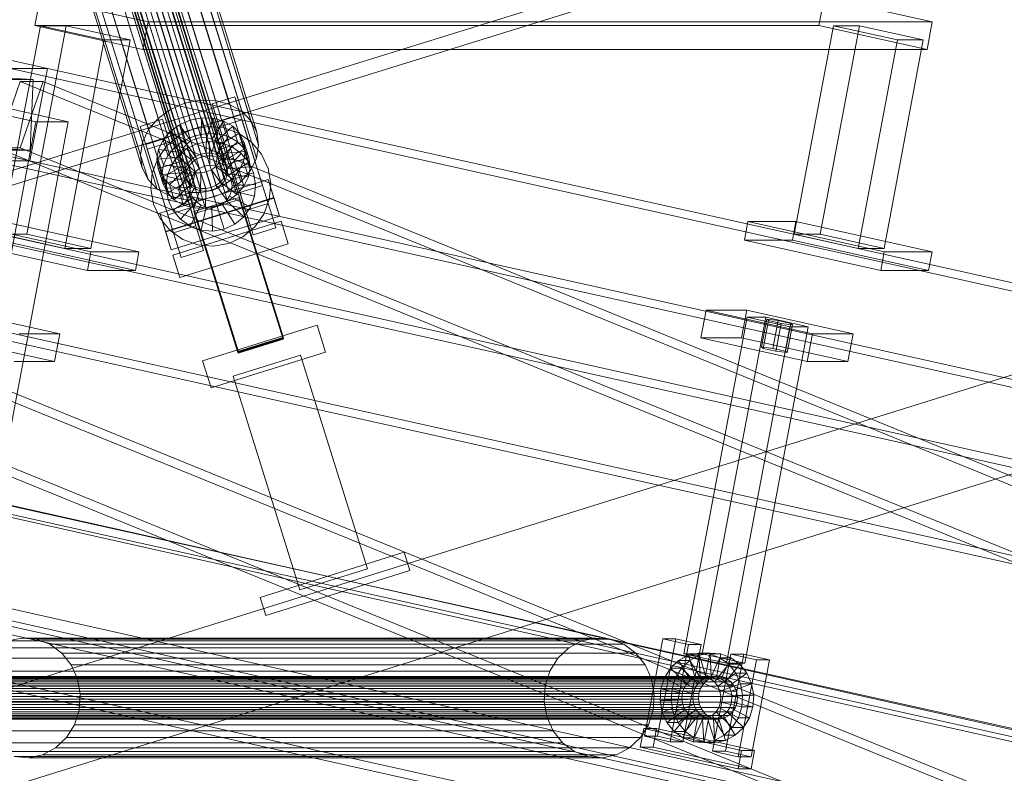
# Model space of a CAD drawing. Header units: millimetres. Extents: x -4738 to 65662, y -68080 to 6847.
# Tile 830 of 1056: x 20045 to 20463, y 1781 to 2100. Entities that reach past the tile are written whole.
import ezdxf

# ---------------------------------------------------------------- set-up
doc = ezdxf.new("R2010")
doc.units = ezdxf.units.MM
for name, color, linetype, lineweight in [('COTAS_P', 1, 'Continuous', 0), ('lateral_C02', 7, 'Continuous', 0), ('lateral_C10', 7, 'Continuous', 0)]:
    doc.layers.add(name, color=color, linetype=linetype, lineweight=lineweight)
doc.dimstyles.new('R19_100', dxfattribs={"dimtxt": 250, "dimasz": 150, "dimexe": 150, "dimexo": 80, "dimgap": 100, "dimtad": 1, "dimtih": 1, "dimtoh": 1, "dimdsep": 46, "dimcen": 0.09, "dimadec": 0, "dimazin": 0, "dimtfac": 1, "dimtdec": 4, "dimtofl": 0, "dimtmove": 0, "dimatfit": 3, "dimfxl": 1, "dimtolj": 1, "dimtzin": 0, "dimarcsym": 0})

# ---------------------------------------------------------------- blocks, each defined once
blk = doc.blocks.new('DIM_R30_4')
at = {"layer": 'COTAS_P'}
for p, q in [((15248.37, 1279.09), (24311.82, 4109.09)), ((24311.82, 4109.09), (24155.23, 4107.34)), ((24311.82, 4109.09), (24182.05, 4021.43)), ((24580.07, 3250), (24311.82, 4109.09)), ((15248.37, 1279.09), (15378.14, 1366.76)), ((15248.37, 1279.09), (15404.97, 1280.85)), ((15516.62, 420), (15248.37, 1279.09))]:
    blk.add_line(p, q, dxfattribs=at)
blk.add_text('9495 P', height=250, rotation=17.3406, dxfattribs=at).set_placement((19750.29, 2789.55))

msp = doc.modelspace()

# ---------------------------------------------------------------- linework, layer by layer
at = {"layer": 'lateral_C02'}
for p, q in [((20117.046, 2059.557), (21053.003, 2350.052)), ((21054.781, 2344.322), (20118.824, 2053.827)), ((20077.118, 2188.022), (20115.373, 2064.767)), ((20083.606, 2189.305), (20121.86, 2066.05)), ((20090.074, 2189.147), (20128.329, 2065.892)), ((20096.084, 2187.56), (20134.339, 2064.305)), ((20065.829, 2181.577), (20104.083, 2058.322)), ((20071.055, 2185.386), (20109.31, 2062.131)), ((20074.073, 2182.778), (20118.448, 2039.803)), ((20075.924, 2184.128), (20120.3, 2041.153)), ((20078.073, 2185.062), (20122.448, 2042.087)), ((20080.371, 2185.517), (20124.747, 2042.541)), ((20082.664, 2185.461), (20127.039, 2042.485)), ((20084.793, 2184.898), (20129.168, 2041.923)), ((20086.614, 2183.867), (20130.99, 2040.892)), ((20088.004, 2182.439), (20132.38, 2039.463)), ((20101.225, 2184.65), (20139.479, 2061.396)), ((20071.735, 2179.221), (20116.11, 2036.246)), ((20072.643, 2181.105), (20117.019, 2038.129)), ((20133.243, 2037.734), (20088.867, 2180.709)), ((20089.145, 2178.797), (20133.52, 2035.822)), ((20105.147, 2180.618), (20143.401, 2057.363)), ((20061.796, 2176.853), (20100.05, 2053.599)), ((20071.408, 2177.257), (20115.783, 2034.281)), ((20071.685, 2175.344), (20116.061, 2032.369)), ((20072.548, 2173.615), (20116.924, 2030.639)), ((20086.48, 2173.275), (20130.855, 2030.3)), ((20087.909, 2174.949), (20132.284, 2031.973)), ((20088.818, 2176.832), (20133.193, 2033.857)), ((20145.837, 2052.482), (20107.582, 2175.737)), ((20059.23, 2171.538), (20097.485, 2048.283)), ((20073.938, 2172.186), (20118.313, 2029.211)), ((20075.759, 2171.155), (20120.135, 2028.18)), ((20077.889, 2170.593), (20122.264, 2027.617)), ((20080.181, 2170.537), (20124.556, 2027.561)), ((20082.479, 2170.991), (20126.855, 2028.016)), ((20084.628, 2171.925), (20129.003, 2028.95)), ((20108.365, 2170.34), (20146.62, 2047.085)), ((20058.308, 2165.993), (20096.562, 2042.738)), ((20107.443, 2164.795), (20145.698, 2041.54)), ((20059.091, 2160.596), (20097.346, 2037.341)), ((20157.167, 1965.362), (20096.774, 2158.767)), ((20096.85, 2158.524), (20157.243, 1965.119)), ((20104.878, 2159.479), (20143.132, 2036.225)), ((20061.526, 2155.715), (20099.781, 2032.46)), ((20138.076, 1959.401), (20077.683, 2152.806)), ((20138.152, 1959.158), (20077.759, 2152.563)), ((20100.844, 2154.756), (20139.099, 2031.501)), ((20065.448, 2151.682), (20103.703, 2028.428)), ((20070.589, 2148.773), (20108.844, 2025.519)), ((20089.555, 2148.311), (20127.809, 2025.056)), ((20095.618, 2150.947), (20133.873, 2027.692)), ((20076.599, 2147.186), (20114.853, 2023.931)), ((20083.067, 2147.028), (20121.322, 2023.773)), ((20117.046, 2059.557), (20096.643, 2125.293)), ((20098.422, 2119.563), (20118.824, 2053.827)), ((20115.373, 2064.767), (20109.31, 2062.131)), ((20121.86, 2066.05), (20115.373, 2064.767)), ((20128.329, 2065.892), (20121.86, 2066.05)), ((20126.971, 2064.526), (20136.516, 2067.507)), ((20134.339, 2064.305), (20128.329, 2065.892)), ((20136.516, 2067.507), (20138.897, 2059.838)), ((20148.267, 2029.984), (20136.516, 2067.507)), ((20109.31, 2062.131), (20104.083, 2058.322)), ((20129.351, 2056.857), (20126.971, 2064.526)), ((20126.971, 2064.526), (20138.721, 2027.004)), ((20139.479, 2061.396), (20134.339, 2064.305)), ((20143.401, 2057.363), (20139.479, 2061.396)), ((19181.088, 1769.063), (20117.046, 2059.557)), ((20096.425, 2054.989), (20105.971, 2057.969)), ((20104.083, 2058.322), (20100.05, 2053.599)), ((20105.971, 2057.969), (20108.351, 2050.3)), ((20117.721, 2020.447), (20105.971, 2057.969)), ((20113.084, 2055.601), (20117.62, 2057.573)), ((20117.62, 2057.573), (20122.473, 2058.533)), ((20120.068, 2049.756), (20117.62, 2057.573)), ((20117.62, 2057.573), (20119.66, 2051)), ((20122.367, 2050.211), (20122.473, 2058.533)), ((20122.473, 2058.533), (20127.311, 2058.415)), ((20122.473, 2058.533), (20124.513, 2051.959)), ((20124.659, 2050.155), (20127.311, 2058.415)), ((20126.788, 2049.592), (20131.807, 2057.227)), ((20127.311, 2058.415), (20131.807, 2057.227)), ((20127.311, 2058.415), (20129.352, 2051.841)), ((20138.897, 2059.838), (20129.351, 2056.857)), ((20141.102, 2019.335), (20129.351, 2056.857)), ((20130.04, 2054.815), (20139.585, 2057.795)), ((20131.807, 2057.227), (20135.652, 2055.051)), ((20131.807, 2057.227), (20133.847, 2050.654)), ((20138.897, 2059.838), (20150.647, 2022.315)), ((20153.892, 2011.977), (20139.585, 2057.795)), ((20145.837, 2052.482), (20143.401, 2057.363)), ((20118.824, 2053.827), (19182.867, 1763.333)), ((20098.806, 2047.32), (20096.425, 2054.989)), ((20096.425, 2054.989), (20108.176, 2017.466)), ((20100.05, 2053.599), (20097.485, 2048.283)), ((20106.158, 2049.219), (20109.175, 2052.752)), ((20109.175, 2052.752), (20113.084, 2055.601)), ((20116.068, 2047.472), (20109.175, 2052.752)), ((20109.175, 2052.752), (20111.215, 2046.178)), ((20112.807, 2051.042), (20118.824, 2053.827)), ((20117.92, 2048.822), (20113.084, 2055.601)), ((20113.084, 2055.601), (20115.125, 2049.028)), ((20118.824, 2053.827), (20125.357, 2054.96)), ((20125.357, 2054.96), (20131.961, 2054.364)), ((20128.61, 2048.561), (20135.652, 2055.051)), ((20130.04, 2054.815), (20144.346, 2008.996)), ((20131.961, 2054.364), (20138.186, 2052.079)), ((20135.652, 2055.051), (20138.586, 2052.035)), ((20135.652, 2055.051), (20137.693, 2048.478)), ((20146.62, 2047.085), (20145.837, 2052.482)), ((20097.485, 2048.283), (20096.562, 2042.738)), ((20108.351, 2050.3), (20098.806, 2047.32)), ((20099.494, 2045.277), (20109.039, 2048.258)), ((20104.239, 2045.243), (20106.158, 2049.219)), ((20114.639, 2045.799), (20106.158, 2049.219)), ((20106.158, 2049.219), (20108.198, 2042.645)), ((20107.716, 2046.794), (20112.807, 2051.042)), ((20108.351, 2050.3), (20120.102, 2012.778)), ((20123.346, 2002.439), (20109.039, 2048.258)), ((20115.125, 2049.028), (20111.215, 2046.178)), ((20119.66, 2051), (20115.125, 2049.028)), ((20115.125, 2049.028), (20119.96, 2042.248)), ((20117.92, 2048.822), (20116.068, 2047.472)), ((20120.068, 2049.756), (20117.92, 2048.822)), ((20119.96, 2042.248), (20117.92, 2048.822)), ((20124.513, 2051.959), (20119.66, 2051)), ((20119.66, 2051), (20122.108, 2043.182)), ((20122.367, 2050.211), (20120.068, 2049.756)), ((20122.108, 2043.182), (20120.068, 2049.756)), ((20120.732, 2047.718), (20125.619, 2048.566)), ((20124.659, 2050.155), (20122.367, 2050.211)), ((20124.407, 2043.637), (20122.367, 2050.211)), ((20124.513, 2051.959), (20124.407, 2043.637)), ((20129.352, 2051.841), (20124.513, 2051.959)), ((20126.788, 2049.592), (20124.659, 2050.155)), ((20126.699, 2043.581), (20124.659, 2050.155)), ((20126.027, 2038.574), (20125.619, 2048.566)), ((20125.619, 2048.566), (20130.559, 2048.12)), ((20129.352, 2051.841), (20126.699, 2043.581)), ((20128.61, 2048.561), (20126.788, 2049.592)), ((20128.828, 2043.019), (20126.788, 2049.592)), ((20128.367, 2038.363), (20130.559, 2048.12)), ((20129.999, 2047.133), (20128.61, 2048.561)), ((20130.65, 2041.988), (20128.61, 2048.561)), ((20133.847, 2050.654), (20128.828, 2043.019)), ((20133.847, 2050.654), (20129.352, 2051.841)), ((20129.999, 2047.133), (20138.586, 2052.035)), ((20130.559, 2048.12), (20135.215, 2046.41)), ((20137.693, 2048.478), (20130.65, 2041.988)), ((20140.408, 2048.384), (20130.862, 2045.403)), ((20137.693, 2048.478), (20133.847, 2050.654)), ((20140.626, 2045.461), (20137.693, 2048.478)), ((20138.186, 2052.079), (20143.607, 2048.261)), ((20138.586, 2052.035), (20140.408, 2048.384)), ((20138.586, 2052.035), (20140.626, 2045.461)), ((20142.448, 2041.81), (20140.408, 2048.384)), ((20140.408, 2048.384), (20140.994, 2044.346)), ((20143.607, 2048.261), (20147.855, 2043.169)), ((20110.556, 2009.797), (20098.806, 2047.32)), ((20099.494, 2045.277), (20113.8, 1999.459)), ((20103.549, 2041.095), (20104.239, 2045.243)), ((20103.897, 2041.373), (20107.716, 2046.794)), ((20113.73, 2043.915), (20104.239, 2045.243)), ((20104.239, 2045.243), (20106.279, 2038.669)), ((20111.215, 2046.178), (20108.198, 2042.645)), ((20111.215, 2046.178), (20118.108, 2040.899)), ((20112.422, 2042.457), (20116.231, 2045.634)), ((20113.73, 2043.915), (20113.403, 2041.95)), ((20114.639, 2045.799), (20113.73, 2043.915)), ((20115.77, 2037.342), (20113.73, 2043.915)), ((20116.068, 2047.472), (20114.639, 2045.799)), ((20116.679, 2039.225), (20114.639, 2045.799)), ((20118.108, 2040.899), (20116.068, 2047.472)), ((20116.231, 2045.634), (20120.732, 2047.718)), ((20121.58, 2037.185), (20116.231, 2045.634)), ((20123.712, 2038.172), (20120.732, 2047.718)), ((20130.862, 2045.403), (20129.999, 2047.133)), ((20132.04, 2040.559), (20129.999, 2047.133)), ((20130.573, 2037.553), (20135.215, 2046.41)), ((20130.862, 2045.403), (20132.903, 2038.829)), ((20131.14, 2043.491), (20130.862, 2045.403)), ((20131.14, 2043.491), (20140.994, 2044.346)), ((20140.626, 2045.461), (20132.04, 2040.559)), ((20135.215, 2046.41), (20139.27, 2043.554)), ((20140.994, 2044.346), (20140.304, 2040.198)), ((20142.448, 2041.81), (20140.626, 2045.461)), ((20140.994, 2044.346), (20143.034, 2037.773)), ((20145.698, 2041.54), (20146.62, 2047.085)), ((20096.562, 2042.738), (20097.346, 2037.341)), ((20101.612, 2035.148), (20103.897, 2041.373)), ((20113.403, 2041.95), (20103.549, 2041.095)), ((20103.549, 2041.095), (20105.589, 2034.521)), ((20104.135, 2037.058), (20103.549, 2041.095)), ((20113.68, 2040.038), (20104.135, 2037.058)), ((20108.198, 2042.645), (20106.279, 2038.669)), ((20108.198, 2042.645), (20116.679, 2039.225)), ((20109.566, 2038.402), (20112.422, 2042.457)), ((20119.776, 2035.68), (20112.422, 2042.457)), ((20115.443, 2035.377), (20113.403, 2041.95)), ((20113.403, 2041.95), (20113.68, 2040.038)), ((20115.721, 2033.464), (20113.68, 2040.038)), ((20113.68, 2040.038), (20114.543, 2038.309)), ((20116.679, 2039.225), (20118.108, 2040.899)), ((20118.448, 2039.803), (20117.019, 2038.129)), ((20118.108, 2040.899), (20119.96, 2042.248)), ((20120.3, 2041.153), (20118.448, 2039.803)), ((20119.96, 2042.248), (20122.108, 2043.182)), ((20122.448, 2042.087), (20120.3, 2041.153)), ((20122.108, 2043.182), (20124.407, 2043.637)), ((20124.747, 2042.541), (20122.448, 2042.087)), ((20124.407, 2043.637), (20126.699, 2043.581)), ((20127.039, 2042.485), (20124.747, 2042.541)), ((20126.699, 2043.581), (20128.828, 2043.019)), ((20129.168, 2041.923), (20127.039, 2042.485)), ((20128.828, 2043.019), (20130.65, 2041.988)), ((20130.99, 2040.892), (20129.168, 2041.923)), ((20129.904, 2039.642), (20130.813, 2041.526)), ((20130.65, 2041.988), (20132.04, 2040.559)), ((20130.813, 2041.526), (20131.14, 2043.491)), ((20130.813, 2041.526), (20140.304, 2040.198)), ((20132.853, 2034.952), (20130.813, 2041.526)), ((20132.38, 2039.463), (20130.99, 2040.892)), ((20133.18, 2036.917), (20131.14, 2043.491)), ((20132.04, 2040.559), (20132.903, 2038.829)), ((20132.493, 2036.2), (20139.27, 2043.554)), ((20132.903, 2038.829), (20142.448, 2041.81)), ((20133.999, 2034.396), (20142.447, 2039.746)), ((20140.304, 2040.198), (20138.385, 2036.222)), ((20139.27, 2043.554), (20142.447, 2039.746)), ((20140.304, 2040.198), (20142.344, 2033.625)), ((20142.447, 2039.746), (20144.531, 2035.244)), ((20143.034, 2037.773), (20142.448, 2041.81)), ((20143.132, 2036.225), (20145.698, 2041.54)), ((20147.855, 2043.169), (20150.64, 2037.152)), ((20097.346, 2037.341), (20099.781, 2032.46)), ((20104.135, 2037.058), (20106.175, 2030.484)), ((20105.957, 2033.406), (20104.135, 2037.058)), ((20106.279, 2038.669), (20105.589, 2034.521)), ((20114.543, 2038.309), (20105.957, 2033.406)), ((20106.279, 2038.669), (20115.77, 2037.342)), ((20107.857, 2033.745), (20109.566, 2038.402)), ((20115.933, 2036.88), (20108.89, 2030.39)), ((20118.423, 2033.759), (20109.566, 2038.402)), ((20117.755, 2035.849), (20112.736, 2028.214)), ((20116.584, 2031.735), (20114.543, 2038.309)), ((20114.543, 2038.309), (20115.933, 2036.88)), ((20115.443, 2035.377), (20115.77, 2037.342)), ((20115.77, 2037.342), (20116.679, 2039.225)), ((20116.11, 2036.246), (20115.783, 2034.281)), ((20117.973, 2030.306), (20115.933, 2036.88)), ((20115.933, 2036.88), (20117.755, 2035.849)), ((20117.019, 2038.129), (20116.11, 2036.246)), ((20119.795, 2029.275), (20117.755, 2035.849)), ((20117.755, 2035.849), (20119.884, 2035.286)), ((20118.423, 2033.759), (20119.776, 2035.68)), ((20119.776, 2035.68), (20121.58, 2037.185)), ((20121.58, 2037.185), (20123.712, 2038.172)), ((20122.176, 2035.231), (20124.475, 2035.685)), ((20123.712, 2038.172), (20126.027, 2038.574)), ((20124.475, 2035.685), (20126.623, 2036.619)), ((20124.475, 2035.685), (20126.923, 2027.868)), ((20126.515, 2029.111), (20124.475, 2035.685)), ((20126.027, 2038.574), (20128.367, 2038.363)), ((20126.623, 2036.619), (20128.475, 2037.969)), ((20126.623, 2036.619), (20131.458, 2029.84)), ((20128.663, 2030.045), (20126.623, 2036.619)), ((20128.367, 2038.363), (20130.573, 2037.553)), ((20128.475, 2037.969), (20129.904, 2039.642)), ((20128.475, 2037.969), (20135.368, 2032.689)), ((20130.515, 2031.395), (20128.475, 2037.969)), ((20129.904, 2039.642), (20138.385, 2036.222)), ((20131.944, 2033.069), (20129.904, 2039.642)), ((20130.573, 2037.553), (20132.493, 2036.2)), ((20133.243, 2037.734), (20132.38, 2039.463)), ((20132.493, 2036.2), (20133.999, 2034.396)), ((20133.18, 2036.917), (20132.853, 2034.952)), ((20132.903, 2038.829), (20133.18, 2036.917)), ((20143.034, 2037.773), (20133.18, 2036.917)), ((20133.193, 2033.857), (20133.52, 2035.822)), ((20133.52, 2035.822), (20133.243, 2037.734)), ((20138.385, 2036.222), (20135.368, 2032.689)), ((20138.385, 2036.222), (20140.425, 2029.649)), ((20139.099, 2031.501), (20143.132, 2036.225)), ((20142.344, 2033.625), (20143.034, 2037.773)), ((20150.64, 2037.152), (20151.773, 2030.619)), ((20099.781, 2032.46), (20103.703, 2028.428)), ((20101.016, 2028.544), (20101.612, 2035.148)), ((20104.823, 2018.136), (20150.641, 2032.442)), ((20105.589, 2034.521), (20115.443, 2035.377)), ((20105.589, 2034.521), (20106.175, 2030.484)), ((20105.957, 2033.406), (20107.997, 2026.833)), ((20108.89, 2030.39), (20105.957, 2033.406)), ((20106.175, 2030.484), (20115.721, 2033.464)), ((20107.411, 2028.806), (20107.857, 2033.745)), ((20117.613, 2031.554), (20107.857, 2033.745)), ((20107.997, 2026.833), (20116.584, 2031.735)), ((20115.721, 2033.464), (20115.443, 2035.377)), ((20116.584, 2031.735), (20115.721, 2033.464)), ((20115.783, 2034.281), (20116.061, 2032.369)), ((20116.061, 2032.369), (20116.924, 2030.639)), ((20117.973, 2030.306), (20116.584, 2031.735)), ((20119.884, 2035.286), (20117.231, 2027.026)), ((20117.402, 2029.214), (20117.613, 2031.554)), ((20117.613, 2031.554), (20118.423, 2033.759)), ((20121.924, 2028.713), (20119.884, 2035.286)), ((20119.884, 2035.286), (20122.176, 2035.231)), ((20122.176, 2035.231), (20122.07, 2026.908)), ((20124.216, 2028.657), (20122.176, 2035.231)), ((20130.515, 2031.395), (20128.663, 2030.045)), ((20131.944, 2033.069), (20130.515, 2031.395)), ((20137.408, 2026.116), (20130.515, 2031.395)), ((20130.855, 2030.3), (20132.284, 2031.973)), ((20135.368, 2032.689), (20131.458, 2029.84)), ((20132.853, 2034.952), (20131.944, 2033.069)), ((20140.425, 2029.649), (20131.944, 2033.069)), ((20132.284, 2031.973), (20133.193, 2033.857)), ((20142.344, 2033.625), (20132.853, 2034.952)), ((20133.873, 2027.692), (20139.099, 2031.501)), ((20133.999, 2034.396), (20134.986, 2032.264)), ((20144.531, 2035.244), (20134.986, 2032.264)), ((20134.986, 2032.264), (20135.387, 2029.949)), ((20135.368, 2032.689), (20137.408, 2026.116)), ((20140.425, 2029.649), (20142.344, 2033.625)), ((20144.531, 2035.244), (20145.379, 2030.357)), ((20150.641, 2032.442), (20153.021, 2024.773)), ((20153.089, 2024.625), (20150.641, 2032.442)), ((20102.149, 2022.011), (20101.016, 2028.544)), ((20103.703, 2028.428), (20108.844, 2025.519)), ((20106.175, 2030.484), (20107.997, 2026.833)), ((20117.402, 2029.214), (20107.411, 2028.806)), ((20108.258, 2023.919), (20107.411, 2028.806)), ((20108.89, 2030.39), (20110.931, 2023.816)), ((20112.736, 2028.214), (20108.89, 2030.39)), ((20110.931, 2023.816), (20117.973, 2030.306)), ((20112.736, 2028.214), (20114.776, 2021.64)), ((20117.231, 2027.026), (20112.736, 2028.214)), ((20114.776, 2021.64), (20119.795, 2029.275)), ((20116.924, 2030.639), (20118.313, 2029.211)), ((20117.804, 2026.899), (20117.402, 2029.214)), ((20119.795, 2029.275), (20117.973, 2030.306)), ((20118.313, 2029.211), (20120.135, 2028.18)), ((20119.271, 2020.453), (20121.924, 2028.713)), ((20121.924, 2028.713), (20119.795, 2029.275)), ((20120.135, 2028.18), (20122.264, 2027.617)), ((20124.216, 2028.657), (20121.924, 2028.713)), ((20126.923, 2027.868), (20122.07, 2026.908)), ((20122.264, 2027.617), (20124.556, 2027.561)), ((20124.11, 2020.335), (20124.216, 2028.657)), ((20126.515, 2029.111), (20124.216, 2028.657)), ((20124.556, 2027.561), (20126.855, 2028.016)), ((20128.663, 2030.045), (20126.515, 2029.111)), ((20128.963, 2021.294), (20126.515, 2029.111)), ((20126.855, 2028.016), (20129.003, 2028.95)), ((20131.458, 2029.84), (20126.923, 2027.868)), ((20126.923, 2027.868), (20128.963, 2021.294)), ((20127.809, 2025.056), (20133.873, 2027.692)), ((20133.498, 2023.266), (20128.663, 2030.045)), ((20129.003, 2028.95), (20130.855, 2030.3)), ((20131.458, 2029.84), (20133.498, 2023.266)), ((20135.176, 2027.609), (20134.366, 2025.404)), ((20135.387, 2029.949), (20135.176, 2027.609)), ((20135.176, 2027.609), (20144.933, 2025.418)), ((20135.387, 2029.949), (20145.379, 2030.357)), ((20137.408, 2026.116), (20140.425, 2029.649)), ((20148.267, 2029.984), (20138.721, 2027.004)), ((20145.379, 2030.357), (20144.933, 2025.418)), ((20150.647, 2022.315), (20148.267, 2029.984)), ((20151.773, 2030.619), (20151.177, 2024.015)), ((20153.021, 2024.773), (20107.203, 2010.466)), ((20153.089, 2024.625), (20107.271, 2010.318)), ((20107.997, 2026.833), (20110.931, 2023.816)), ((20117.804, 2026.899), (20108.258, 2023.919)), ((20110.342, 2019.417), (20108.258, 2023.919)), ((20108.844, 2025.519), (20114.853, 2023.931)), ((20118.791, 2024.767), (20110.342, 2019.417)), ((20110.931, 2023.816), (20114.776, 2021.64)), ((20114.853, 2023.931), (20121.322, 2023.773)), ((20117.231, 2027.026), (20119.271, 2020.453)), ((20122.07, 2026.908), (20117.231, 2027.026)), ((20118.791, 2024.767), (20117.804, 2026.899)), ((20120.296, 2022.963), (20118.791, 2024.767)), ((20119.253, 2018.87), (20138.343, 2024.832)), ((20138.591, 2024.039), (20119.5, 2018.077)), ((20121.322, 2023.773), (20127.809, 2025.056)), ((20122.07, 2026.908), (20124.11, 2020.335)), ((20128.963, 2021.294), (20133.498, 2023.266)), ((20133.013, 2023.483), (20131.209, 2021.978)), ((20134.366, 2025.404), (20133.013, 2023.483)), ((20133.013, 2023.483), (20140.367, 2016.706)), ((20133.498, 2023.266), (20137.408, 2026.116)), ((20134.366, 2025.404), (20143.223, 2020.761)), ((20138.343, 2024.832), (20138.591, 2024.039)), ((20156.852, 1965.566), (20138.343, 2024.832)), ((20138.591, 2024.039), (20157.1, 1964.773)), ((20138.721, 2027.004), (20141.102, 2019.335)), ((20144.933, 2025.418), (20143.223, 2020.761)), ((20151.177, 2024.015), (20148.892, 2017.79)), ((20153.021, 2024.773), (20155.469, 2016.956)), ((20155.469, 2016.956), (20153.089, 2024.625)), ((20104.935, 2015.994), (20102.149, 2022.011)), ((20117.721, 2020.447), (20108.176, 2017.466)), ((20113.52, 2015.609), (20110.342, 2019.417)), ((20120.296, 2022.963), (20113.52, 2015.609)), ((20114.776, 2021.64), (20119.271, 2020.453)), ((20122.217, 2021.61), (20117.575, 2012.753)), ((20120.102, 2012.778), (20117.721, 2020.447)), ((20119.5, 2018.077), (20119.253, 2018.87)), ((20137.762, 1959.604), (20119.253, 2018.87)), ((20119.271, 2020.453), (20124.11, 2020.335)), ((20122.217, 2021.61), (20120.296, 2022.963)), ((20124.422, 2020.8), (20122.217, 2021.61)), ((20124.422, 2020.8), (20122.231, 2011.043)), ((20124.11, 2020.335), (20128.963, 2021.294)), ((20126.762, 2020.589), (20124.422, 2020.8)), ((20129.077, 2020.991), (20126.762, 2020.589)), ((20126.762, 2020.589), (20127.171, 2010.597)), ((20131.209, 2021.978), (20129.077, 2020.991)), ((20129.077, 2020.991), (20132.058, 2011.445)), ((20131.209, 2021.978), (20136.559, 2013.529)), ((20143.223, 2020.761), (20140.367, 2016.706)), ((20141.102, 2019.335), (20150.647, 2022.315)), ((20107.203, 2010.466), (20104.823, 2018.136)), ((20104.823, 2018.136), (20107.271, 2010.318)), ((20109.183, 2010.902), (20104.935, 2015.994)), ((20108.176, 2017.466), (20110.556, 2009.797)), ((20109.651, 2002.649), (20155.469, 2016.956)), ((20110.341, 2000.474), (20156.159, 2014.78)), ((20117.575, 2012.753), (20113.52, 2015.609)), ((20138.009, 1958.811), (20119.5, 2018.077)), ((20140.367, 2016.706), (20136.559, 2013.529)), ((20148.892, 2017.79), (20145.074, 2012.369)), ((20159.14, 2005.235), (20156.159, 2014.78)), ((20109.651, 2002.649), (20107.203, 2010.466)), ((20114.604, 2007.084), (20109.183, 2010.902)), ((20110.556, 2009.797), (20120.102, 2012.778)), ((20122.231, 2011.043), (20117.575, 2012.753)), ((20127.171, 2010.597), (20122.231, 2011.043)), ((20142.795, 2010.607), (20123.704, 2004.646)), ((20132.058, 2011.445), (20127.171, 2010.597)), ((20136.559, 2013.529), (20132.058, 2011.445)), ((20145.074, 2012.369), (20139.982, 2008.121)), ((20142.795, 2010.607), (20156.983, 1965.171)), ((20144.346, 2008.996), (20153.892, 2011.977)), ((20107.271, 2010.318), (20109.651, 2002.649)), ((20120.828, 2004.799), (20114.604, 2007.084)), ((20139.982, 2008.121), (20133.965, 2005.336)), ((20113.321, 1990.928), (20159.14, 2005.235)), ((20113.8, 1999.459), (20123.346, 2002.439)), ((20127.432, 2004.203), (20120.828, 2004.799)), ((20137.892, 1959.21), (20123.704, 2004.646)), ((20133.965, 2005.336), (20127.432, 2004.203)), ((20110.341, 2000.474), (20113.321, 1990.928)), ((20122.893, 1955.574), (20171.385, 1970.715)), ((20174.961, 1959.261), (20171.385, 1970.715)), ((20156.852, 1965.566), (20137.762, 1959.604)), ((20156.983, 1965.171), (20137.892, 1959.21)), ((20138.009, 1958.811), (20157.1, 1964.773)), ((20157.167, 1965.362), (20138.076, 1959.401)), ((20138.152, 1959.158), (20157.243, 1965.119)), ((20157.1, 1964.773), (20156.852, 1965.566)), ((20157.243, 1965.119), (20157.167, 1965.362)), ((20126.47, 1944.12), (20174.961, 1959.261)), ((20135.801, 1949.129), (20164.438, 1958.07)), ((20137.762, 1959.604), (20138.009, 1958.811)), ((20138.076, 1959.401), (20138.152, 1959.158)), ((20192.715, 1867.508), (20164.438, 1958.07)), ((19339.287, 1597.888), (20484.747, 1955.55)), ((20122.893, 1955.574), (20126.47, 1944.12)), ((20135.801, 1949.129), (20164.079, 1858.566)), ((19351.209, 1559.706), (20496.669, 1917.368)), ((20147.255, 1855.409), (20208.346, 1874.484)), ((20210.731, 1866.848), (20208.346, 1874.484)), ((20149.64, 1847.772), (20210.731, 1866.848)), ((20164.079, 1858.566), (20192.715, 1867.508)), ((20147.255, 1855.409), (20149.64, 1847.772))]:
    msp.add_line(p, q, dxfattribs=at)
at = {"layer": 'lateral_C10'}
for p, q in [((20057.144, 2079.505), (18974.973, 2320.078)), ((20049.763, 2040.317), (18967.591, 2280.89)), ((27685.833, 137.844), (18242.389, 2253.71)), ((18437.764, 2253.71), (27881.207, 137.844)), ((18241.459, 2248.813), (27684.903, 132.947)), ((27880.277, 132.947), (18436.834, 2248.813)), ((20051.142, 2074.896), (18933.908, 2129.326)), ((20054.061, 2109.499), (20051.847, 2097.743)), ((20054.061, 2109.499), (20099.873, 2099.315)), ((20383.983, 2097.743), (20386.198, 2109.499)), ((20432.01, 2099.315), (20386.198, 2109.499)), ((20049.904, 2044.926), (18932.671, 2099.356)), ((20097.659, 2087.559), (20099.873, 2099.315)), ((20099.873, 2099.315), (20432.01, 2099.315)), ((20432.01, 2099.315), (20429.795, 2087.559)), ((20054.17, 2097.617), (20037.529, 2009.27)), ((20048.47, 2009.27), (20065.111, 2097.617)), ((20097.659, 2087.559), (20051.847, 2097.743)), ((20051.847, 2097.743), (20383.983, 2097.743)), ((20065.111, 2097.617), (20054.17, 2097.617)), ((20054.17, 2097.617), (20081.225, 2091.603)), ((20092.166, 2091.603), (20065.111, 2097.617)), ((20390.214, 2097.617), (20373.573, 2009.27)), ((20383.983, 2097.743), (20429.795, 2087.559)), ((20384.514, 2009.27), (20401.155, 2097.617)), ((20401.155, 2097.617), (20390.214, 2097.617)), ((20390.214, 2097.617), (20417.269, 2091.603)), ((20428.21, 2091.603), (20401.155, 2097.617)), ((20064.583, 2003.256), (20081.225, 2091.603)), ((20092.166, 2091.603), (20075.524, 2003.256)), ((20081.225, 2091.603), (20092.166, 2091.603)), ((20400.627, 2003.256), (20417.269, 2091.603)), ((20428.21, 2091.603), (20411.568, 2003.256)), ((20417.269, 2091.603), (20428.21, 2091.603)), ((20429.795, 2087.559), (20097.659, 2087.559)), ((19705.47, 2079.505), (20787.642, 1838.932)), ((20803.272, 1838.932), (19721.1, 2079.505)), ((20041.514, 2079.505), (20057.144, 2079.505)), ((20041.514, 2079.505), (21123.686, 1838.932)), ((20057.144, 2079.505), (20049.763, 2040.317)), ((21139.316, 1838.932), (20057.144, 2079.505)), ((19709.56, 2073.955), (20756.669, 1647.24)), ((20766.437, 1647.24), (19719.328, 2073.955)), ((20035.905, 2045.867), (20045.604, 2073.955)), ((20051.142, 2074.896), (20041.373, 2074.896)), ((20045.604, 2073.955), (20055.372, 2073.955)), ((20045.604, 2073.955), (21092.713, 1647.24)), ((20055.372, 2073.955), (20045.674, 2045.867)), ((20049.904, 2044.926), (20051.142, 2074.896)), ((21102.482, 1647.24), (20055.372, 2073.955)), ((20025.273, 2062.918), (20052.328, 2056.904)), ((20066.004, 2056.904), (20038.95, 2062.918)), ((20017.265, 1870.761), (20052.328, 2056.904)), ((20030.942, 1870.761), (20066.004, 2056.904)), ((20052.328, 2056.904), (20066.004, 2056.904)), ((20746.97, 1619.151), (19699.861, 2045.867)), ((20756.739, 1619.151), (19709.629, 2045.867)), ((20045.674, 2045.867), (20035.905, 2045.867)), ((21083.014, 1619.151), (20035.905, 2045.867)), ((20040.136, 2044.926), (20049.904, 2044.926)), ((21092.783, 1619.151), (20045.674, 2045.867)), ((20780.26, 1799.744), (19698.089, 2040.317)), ((20795.89, 1799.744), (19713.719, 2040.317)), ((20049.763, 2040.317), (20034.133, 2040.317)), ((21116.304, 1799.744), (20034.133, 2040.317)), ((21131.934, 1799.744), (20049.763, 2040.317)), ((20017.878, 2014.637), (20075.594, 2001.807)), ((20095.913, 2001.807), (20038.197, 2014.637)), ((20353.922, 2014.637), (20352.446, 2006.8)), ((20374.241, 2014.637), (20353.922, 2014.637)), ((20353.922, 2014.637), (20411.638, 2001.807)), ((20372.765, 2006.8), (20374.241, 2014.637)), ((20431.957, 2001.807), (20374.241, 2014.637)), ((20074.118, 1993.969), (20016.402, 2006.8)), ((20036.721, 2006.8), (20094.437, 1993.969)), ((20064.583, 2003.256), (20037.529, 2009.27)), ((20037.529, 2009.27), (20048.47, 2009.27)), ((20048.47, 2009.27), (20075.524, 2003.256)), ((20410.162, 1993.969), (20352.446, 2006.8)), ((20352.446, 2006.8), (20372.765, 2006.8)), ((20372.765, 2006.8), (20430.481, 1993.969)), ((20400.627, 2003.256), (20373.573, 2009.27)), ((20373.573, 2009.27), (20384.514, 2009.27)), ((20384.514, 2009.27), (20411.568, 2003.256)), ((20075.524, 2003.256), (20064.583, 2003.256)), ((20411.568, 2003.256), (20400.627, 2003.256)), ((20074.118, 1993.969), (20075.594, 2001.807)), ((20075.594, 2001.807), (20095.913, 2001.807)), ((20095.913, 2001.807), (20094.437, 1993.969)), ((20410.162, 1993.969), (20411.638, 2001.807)), ((20411.638, 2001.807), (20431.957, 2001.807)), ((20431.957, 2001.807), (20430.481, 1993.969)), ((20094.437, 1993.969), (20074.118, 1993.969)), ((20430.481, 1993.969), (20410.162, 1993.969)), ((20062.435, 1967.052), (20017.345, 1977.076)), ((20353.63, 1974.069), (20326.771, 1831.476)), ((20336.196, 1977.076), (20333.981, 1965.32)), ((20334.586, 1831.476), (20361.445, 1974.069)), ((20353.389, 1977.076), (20336.196, 1977.076)), ((20336.196, 1977.076), (20381.286, 1967.052)), ((20351.174, 1965.32), (20353.389, 1977.076)), ((20398.479, 1967.052), (20353.389, 1977.076)), ((20361.445, 1974.069), (20353.63, 1974.069)), ((20353.63, 1974.069), (20371.667, 1970.059)), ((20359.712, 1961.511), (20361.927, 1973.267)), ((20379.482, 1970.059), (20361.445, 1974.069)), ((20362.602, 1972.665), (20361.927, 1973.267)), ((20361.927, 1973.267), (20366.662, 1972.665)), ((20344.807, 1827.467), (20371.667, 1970.059)), ((20379.482, 1970.059), (20352.622, 1827.467)), ((20360.387, 1960.909), (20362.602, 1972.665)), ((20368.013, 1971.463), (20362.602, 1972.665)), ((20364.448, 1960.909), (20366.662, 1972.665)), ((20365.798, 1959.706), (20368.013, 1971.463)), ((20366.662, 1972.665), (20372.073, 1971.463)), ((20372.748, 1970.861), (20368.013, 1971.463)), ((20369.859, 1959.706), (20372.073, 1971.463)), ((20372.748, 1970.861), (20370.534, 1959.105)), ((20371.667, 1970.059), (20379.482, 1970.059)), ((20372.073, 1971.463), (20372.748, 1970.861)), ((20015.13, 1965.32), (20060.221, 1955.296)), ((20045.242, 1967.052), (20062.435, 1967.052)), ((20062.435, 1967.052), (20060.221, 1955.296)), ((20379.072, 1955.296), (20333.981, 1965.32)), ((20333.981, 1965.32), (20351.174, 1965.32)), ((20351.174, 1965.32), (20396.265, 1955.296)), ((20379.072, 1955.296), (20381.286, 1967.052)), ((20381.286, 1967.052), (20398.479, 1967.052)), ((20398.479, 1967.052), (20396.265, 1955.296)), ((20364.448, 1960.909), (20359.712, 1961.511)), ((20359.712, 1961.511), (20360.387, 1960.909)), ((20360.387, 1960.909), (20365.798, 1959.706)), ((20369.859, 1959.706), (20364.448, 1960.909)), ((20365.798, 1959.706), (20370.534, 1959.105)), ((20370.534, 1959.105), (20369.859, 1959.706)), ((20060.221, 1955.296), (20043.028, 1955.296)), ((20396.265, 1955.296), (20379.072, 1955.296)), ((19671.331, 1898.261), (20753.502, 1657.688)), ((20769.132, 1657.688), (19686.961, 1898.261)), ((20007.375, 1898.261), (21089.546, 1657.688)), ((21105.176, 1657.688), (20023.005, 1898.261)), ((21080.319, 1608.703), (19998.148, 1849.276)), ((21095.949, 1608.703), (20013.778, 1849.276)), ((20040.344, 1836.913), (20046.337, 1838.171)), ((20283.507, 1836.913), (20040.344, 1836.913)), ((20046.337, 1838.171), (20052.425, 1837.701)), ((20289.5, 1838.171), (20046.337, 1838.171)), ((20052.425, 1837.701), (20058.194, 1835.535)), ((20295.588, 1837.701), (20052.425, 1837.701)), ((20058.194, 1835.535), (20063.25, 1831.821)), ((20301.357, 1835.535), (20058.194, 1835.535)), ((20283.507, 1836.913), (20278.018, 1834.013)), ((20289.5, 1838.171), (20283.507, 1836.913)), ((20295.588, 1837.701), (20289.5, 1838.171)), ((20301.357, 1835.535), (20295.588, 1837.701)), ((20306.413, 1831.821), (20301.357, 1835.535)), ((20317.86, 1837.801), (20310.109, 1796.653)), ((20315.58, 1796.653), (20323.33, 1837.801)), ((20323.33, 1837.801), (20317.86, 1837.801)), ((20317.86, 1837.801), (20328.682, 1835.395)), ((20320.931, 1794.248), (20328.682, 1835.395)), ((20334.152, 1835.395), (20323.33, 1837.801)), ((20334.152, 1835.395), (20326.402, 1794.248)), ((20328.682, 1835.395), (20334.152, 1835.395)), ((20278.018, 1834.013), (20034.855, 1834.013)), ((20063.25, 1831.821), (20067.249, 1826.812)), ((20306.413, 1831.821), (20063.25, 1831.821)), ((20278.018, 1834.013), (20273.407, 1829.669)), ((20310.412, 1826.812), (20306.413, 1831.821)), ((20344.807, 1827.467), (20326.771, 1831.476)), ((20326.771, 1831.476), (20334.586, 1831.476)), ((20328.684, 1830.842), (20333.167, 1831.782)), ((20333.167, 1831.782), (20333.719, 1821.8)), ((20337.856, 1831.782), (20333.167, 1831.782)), ((20333.167, 1831.782), (20337.721, 1831.431)), ((20337.856, 1831.782), (20333.373, 1830.842)), ((20334.586, 1831.476), (20352.622, 1827.467)), ((20337.721, 1831.431), (20335.876, 1821.634)), ((20342.41, 1831.431), (20337.721, 1831.431)), ((20337.721, 1831.431), (20342.037, 1829.811)), ((20338.408, 1821.8), (20337.856, 1831.782)), ((20342.41, 1831.431), (20337.856, 1831.782)), ((20346.718, 1831.385), (20338.967, 1790.238)), ((20340.565, 1821.634), (20342.41, 1831.431)), ((20346.726, 1829.811), (20342.41, 1831.431)), ((20344.438, 1790.238), (20352.188, 1831.385)), ((20352.188, 1831.385), (20346.718, 1831.385)), ((20346.718, 1831.385), (20357.54, 1828.98)), ((20363.01, 1828.98), (20352.188, 1831.385)), ((20273.407, 1829.669), (20030.244, 1829.669)), ((20273.407, 1829.669), (20269.988, 1824.176)), ((20321.129, 1825.422), (20324.579, 1828.672)), ((20324.579, 1828.672), (20328.684, 1830.842)), ((20324.579, 1828.672), (20329.651, 1820.327)), ((20329.268, 1828.672), (20324.579, 1828.672)), ((20329.268, 1828.672), (20325.818, 1825.422)), ((20328.684, 1830.842), (20331.595, 1821.355)), ((20333.373, 1830.842), (20328.684, 1830.842)), ((20333.373, 1830.842), (20329.268, 1828.672)), ((20334.339, 1820.327), (20329.268, 1828.672)), ((20336.284, 1821.355), (20333.373, 1830.842)), ((20342.037, 1829.811), (20337.92, 1820.866)), ((20345.819, 1827.032), (20339.712, 1819.55)), ((20346.726, 1829.811), (20342.037, 1829.811)), ((20342.037, 1829.811), (20345.819, 1827.032)), ((20342.609, 1820.866), (20346.726, 1829.811)), ((20344.401, 1819.55), (20350.508, 1827.032)), ((20352.622, 1827.467), (20344.807, 1827.467)), ((20350.508, 1827.032), (20345.819, 1827.032)), ((20345.819, 1827.032), (20348.81, 1823.285)), ((20350.508, 1827.032), (20346.726, 1829.811)), ((20349.789, 1787.832), (20357.54, 1828.98)), ((20353.499, 1823.285), (20350.508, 1827.032)), ((20363.01, 1828.98), (20355.259, 1787.832)), ((20357.54, 1828.98), (20363.01, 1828.98)), ((20269.988, 1824.176), (20026.825, 1824.176)), ((20067.249, 1826.812), (20069.918, 1820.849)), ((20310.412, 1826.812), (20067.249, 1826.812)), ((20269.988, 1824.176), (20267.995, 1817.909)), ((20313.081, 1820.849), (20310.412, 1826.812)), ((20318.572, 1821.314), (20321.129, 1825.422)), ((20321.129, 1825.422), (20328.017, 1818.788)), ((20325.818, 1825.422), (20321.129, 1825.422)), ((20325.818, 1825.422), (20323.261, 1821.314)), ((20332.706, 1818.788), (20325.818, 1825.422)), ((20348.81, 1823.285), (20341.129, 1817.775)), ((20345.818, 1817.775), (20353.499, 1823.285)), ((20353.499, 1823.285), (20348.81, 1823.285)), ((20348.81, 1823.285), (20350.807, 1818.825)), ((20355.496, 1818.825), (20353.499, 1823.285)), ((20335.05, 1818.788), (19991.191, 1818.788)), ((20336.684, 1820.327), (19992.825, 1820.327)), ((20338.629, 1821.355), (19994.77, 1821.355)), ((20340.752, 1821.8), (19996.893, 1821.8)), ((20342.91, 1821.634), (19999.05, 1821.634)), ((20344.954, 1820.866), (20001.094, 1820.866)), ((20346.745, 1819.55), (20002.886, 1819.55)), ((20069.918, 1820.849), (20071.076, 1814.338)), ((20313.081, 1820.849), (20069.918, 1820.849)), ((20314.239, 1814.338), (20313.081, 1820.849)), ((20317.081, 1816.626), (20318.572, 1821.314)), ((20318.572, 1821.314), (20326.805, 1816.841)), ((20323.261, 1821.314), (20318.572, 1821.314)), ((20323.261, 1821.314), (20321.77, 1816.626)), ((20331.494, 1816.841), (20323.261, 1821.314)), ((20328.017, 1818.788), (20326.805, 1816.841)), ((20329.651, 1820.327), (20328.017, 1818.788)), ((20328.017, 1818.788), (20332.706, 1818.788)), ((20331.595, 1821.355), (20329.651, 1820.327)), ((20329.651, 1820.327), (20334.339, 1820.327)), ((20331.494, 1816.841), (20332.706, 1818.788)), ((20333.719, 1821.8), (20331.595, 1821.355)), ((20331.595, 1821.355), (20336.284, 1821.355)), ((20332.706, 1818.788), (20334.339, 1820.327)), ((20333.719, 1821.8), (20338.408, 1821.8)), ((20335.876, 1821.634), (20333.719, 1821.8)), ((20335.05, 1818.788), (20333.839, 1816.841)), ((20334.339, 1820.327), (20336.284, 1821.355)), ((20336.684, 1820.327), (20335.05, 1818.788)), ((20335.876, 1821.634), (20340.565, 1821.634)), ((20337.92, 1820.866), (20335.876, 1821.634)), ((20336.284, 1821.355), (20338.408, 1821.8)), ((20338.629, 1821.355), (20336.684, 1820.327)), ((20337.92, 1820.866), (20342.609, 1820.866)), ((20339.712, 1819.55), (20337.92, 1820.866)), ((20338.408, 1821.8), (20340.565, 1821.634)), ((20340.752, 1821.8), (20338.629, 1821.355)), ((20339.712, 1819.55), (20344.401, 1819.55)), ((20341.129, 1817.775), (20339.712, 1819.55)), ((20340.565, 1821.634), (20342.609, 1820.866)), ((20342.91, 1821.634), (20340.752, 1821.8)), ((20350.807, 1818.825), (20342.075, 1815.663)), ((20342.609, 1820.866), (20344.401, 1819.55)), ((20344.954, 1820.866), (20342.91, 1821.634)), ((20344.401, 1819.55), (20345.818, 1817.775)), ((20346.745, 1819.55), (20344.954, 1820.866)), ((20348.162, 1817.775), (20346.745, 1819.55)), ((20346.764, 1815.663), (20355.496, 1818.825)), ((20355.496, 1818.825), (20350.807, 1818.825)), ((20350.807, 1818.825), (20351.673, 1813.955)), ((20356.362, 1813.955), (20355.496, 1818.825)), ((19989.273, 1814.621), (20333.132, 1814.621)), ((20333.839, 1816.841), (19989.98, 1816.841)), ((20348.162, 1817.775), (20004.303, 1817.775)), ((20349.108, 1815.663), (20005.249, 1815.663)), ((20024.832, 1817.909), (20267.995, 1817.909)), ((20267.995, 1817.909), (20267.562, 1811.295)), ((20316.757, 1811.678), (20317.081, 1816.626)), ((20326.099, 1814.621), (20317.081, 1816.626)), ((20317.081, 1816.626), (20321.77, 1816.626)), ((20321.77, 1816.626), (20321.446, 1811.678)), ((20321.77, 1816.626), (20330.788, 1814.621)), ((20326.099, 1814.621), (20325.946, 1812.277)), ((20326.805, 1816.841), (20326.099, 1814.621)), ((20330.788, 1814.621), (20326.099, 1814.621)), ((20326.805, 1816.841), (20331.494, 1816.841)), ((20330.635, 1812.277), (20330.788, 1814.621)), ((20330.788, 1814.621), (20331.494, 1816.841)), ((20333.132, 1814.621), (20332.979, 1812.277)), ((20333.839, 1816.841), (20333.132, 1814.621)), ((20341.129, 1817.775), (20345.818, 1817.775)), ((20342.075, 1815.663), (20341.129, 1817.775)), ((20342.075, 1815.663), (20346.764, 1815.663)), ((20342.485, 1813.356), (20342.075, 1815.663)), ((20345.818, 1817.775), (20346.764, 1815.663)), ((20346.764, 1815.663), (20347.174, 1813.356)), ((20349.108, 1815.663), (20348.162, 1817.775)), ((20349.518, 1813.356), (20349.108, 1815.663)), ((20332.979, 1812.277), (19989.12, 1812.277)), ((20349.365, 1811.012), (20005.506, 1811.012)), ((20349.518, 1813.356), (20005.659, 1813.356)), ((20267.562, 1811.295), (20024.399, 1811.295)), ((20071.076, 1814.338), (20070.643, 1807.724)), ((20314.239, 1814.338), (20071.076, 1814.338)), ((20267.562, 1811.295), (20268.72, 1804.784)), ((20313.807, 1807.724), (20314.239, 1814.338)), ((20316.757, 1811.678), (20325.946, 1812.277)), ((20317.623, 1806.808), (20316.757, 1811.678)), ((20321.446, 1811.678), (20316.757, 1811.678)), ((20330.635, 1812.277), (20321.446, 1811.678)), ((20321.446, 1811.678), (20322.312, 1806.808)), ((20325.946, 1812.277), (20326.356, 1809.97)), ((20325.946, 1812.277), (20330.635, 1812.277)), ((20331.045, 1809.97), (20330.635, 1812.277)), ((20332.979, 1812.277), (20333.389, 1809.97)), ((20341.625, 1808.792), (20342.331, 1811.012)), ((20342.331, 1811.012), (20342.485, 1813.356)), ((20351.35, 1809.007), (20342.331, 1811.012)), ((20342.331, 1811.012), (20347.02, 1811.012)), ((20351.673, 1813.955), (20342.485, 1813.356)), ((20342.485, 1813.356), (20347.174, 1813.356)), ((20347.02, 1811.012), (20346.314, 1808.792)), ((20347.174, 1813.356), (20347.02, 1811.012)), ((20347.02, 1811.012), (20356.039, 1809.007)), ((20347.174, 1813.356), (20356.362, 1813.955)), ((20348.659, 1808.792), (20349.365, 1811.012)), ((20349.365, 1811.012), (20349.518, 1813.356)), ((20351.673, 1813.955), (20351.35, 1809.007)), ((20356.362, 1813.955), (20351.673, 1813.955)), ((20356.039, 1809.007), (20356.362, 1813.955)), ((20333.389, 1809.97), (19989.53, 1809.97)), ((20334.335, 1807.858), (19990.476, 1807.858)), ((20335.752, 1806.083), (19991.893, 1806.083)), ((20347.447, 1806.845), (20003.588, 1806.845)), ((20348.659, 1808.792), (20004.799, 1808.792)), ((20070.643, 1807.724), (20068.65, 1801.457)), ((20313.807, 1807.724), (20070.643, 1807.724)), ((20311.813, 1801.457), (20313.807, 1807.724)), ((20317.623, 1806.808), (20326.356, 1809.97)), ((20319.62, 1802.348), (20317.623, 1806.808)), ((20322.312, 1806.808), (20317.623, 1806.808)), ((20319.62, 1802.348), (20327.302, 1807.858)), ((20331.045, 1809.97), (20322.312, 1806.808)), ((20322.312, 1806.808), (20324.309, 1802.348)), ((20322.612, 1798.601), (20328.719, 1806.083)), ((20331.991, 1807.858), (20324.309, 1802.348)), ((20326.356, 1809.97), (20327.302, 1807.858)), ((20326.356, 1809.97), (20331.045, 1809.97)), ((20333.408, 1806.083), (20327.3, 1798.601)), ((20327.302, 1807.858), (20328.719, 1806.083)), ((20327.302, 1807.858), (20331.991, 1807.858)), ((20328.719, 1806.083), (20330.51, 1804.767)), ((20328.719, 1806.083), (20333.408, 1806.083)), ((20331.991, 1807.858), (20331.045, 1809.97)), ((20333.408, 1806.083), (20331.991, 1807.858)), ((20333.389, 1809.97), (20334.335, 1807.858)), ((20335.199, 1804.767), (20333.408, 1806.083)), ((20334.335, 1807.858), (20335.752, 1806.083)), ((20335.752, 1806.083), (20337.544, 1804.767)), ((20338.78, 1805.306), (20340.414, 1806.845)), ((20340.414, 1806.845), (20341.625, 1808.792)), ((20347.301, 1800.211), (20340.414, 1806.845)), ((20340.414, 1806.845), (20345.103, 1806.845)), ((20349.858, 1804.32), (20341.625, 1808.792)), ((20341.625, 1808.792), (20346.314, 1808.792)), ((20345.103, 1806.845), (20343.469, 1805.306)), ((20346.314, 1808.792), (20345.103, 1806.845)), ((20345.103, 1806.845), (20351.99, 1800.211)), ((20345.813, 1805.306), (20347.447, 1806.845)), ((20346.314, 1808.792), (20354.547, 1804.32)), ((20347.447, 1806.845), (20348.659, 1808.792)), ((20351.35, 1809.007), (20349.858, 1804.32)), ((20356.039, 1809.007), (20351.35, 1809.007)), ((20354.547, 1804.32), (20356.039, 1809.007)), ((20337.544, 1804.767), (19993.685, 1804.767)), ((20339.588, 1803.999), (19995.729, 1803.999)), ((20341.745, 1803.833), (19997.886, 1803.833)), ((20343.868, 1804.278), (20000.009, 1804.278)), ((20345.813, 1805.306), (20001.954, 1805.306)), ((20268.72, 1804.784), (20025.557, 1804.784)), ((20268.72, 1804.784), (20271.389, 1798.821)), ((20322.612, 1798.601), (20319.62, 1802.348)), ((20324.309, 1802.348), (20319.62, 1802.348)), ((20324.309, 1802.348), (20327.3, 1798.601)), ((20326.394, 1795.822), (20330.51, 1804.767)), ((20330.51, 1804.767), (20332.554, 1803.999)), ((20330.51, 1804.767), (20335.199, 1804.767)), ((20330.709, 1794.202), (20332.554, 1803.999)), ((20335.199, 1804.767), (20331.083, 1795.822)), ((20332.554, 1803.999), (20334.712, 1803.833)), ((20332.554, 1803.999), (20337.243, 1803.999)), ((20334.712, 1803.833), (20336.835, 1804.278)), ((20335.263, 1793.851), (20334.712, 1803.833)), ((20334.712, 1803.833), (20339.401, 1803.833)), ((20337.243, 1803.999), (20335.199, 1804.767)), ((20337.243, 1803.999), (20335.398, 1794.202)), ((20336.835, 1804.278), (20338.78, 1805.306)), ((20339.746, 1794.792), (20336.835, 1804.278)), ((20336.835, 1804.278), (20341.524, 1804.278)), ((20339.401, 1803.833), (20337.243, 1803.999)), ((20337.544, 1804.767), (20339.588, 1803.999)), ((20343.852, 1796.961), (20338.78, 1805.306)), ((20338.78, 1805.306), (20343.469, 1805.306)), ((20341.524, 1804.278), (20339.401, 1803.833)), ((20339.401, 1803.833), (20339.952, 1793.851)), ((20339.588, 1803.999), (20341.745, 1803.833)), ((20343.469, 1805.306), (20341.524, 1804.278)), ((20341.524, 1804.278), (20344.435, 1794.792)), ((20341.745, 1803.833), (20343.868, 1804.278)), ((20343.469, 1805.306), (20348.541, 1796.961)), ((20343.868, 1804.278), (20345.813, 1805.306)), ((20349.858, 1804.32), (20347.301, 1800.211)), ((20354.547, 1804.32), (20349.858, 1804.32)), ((20351.99, 1800.211), (20354.547, 1804.32)), ((20271.389, 1798.821), (20028.226, 1798.821)), ((20068.65, 1801.457), (20065.231, 1795.964)), ((20311.813, 1801.457), (20068.65, 1801.457)), ((20271.389, 1798.821), (20275.388, 1793.812)), ((20309.761, 1799.793), (20308.285, 1791.955)), ((20308.394, 1795.964), (20311.813, 1801.457)), ((20315.232, 1799.793), (20309.761, 1799.793)), ((20309.761, 1799.793), (20351.244, 1790.571)), ((20313.755, 1791.955), (20315.232, 1799.793)), ((20356.715, 1790.571), (20315.232, 1799.793)), ((20326.394, 1795.822), (20322.612, 1798.601)), ((20327.3, 1798.601), (20322.612, 1798.601)), ((20327.3, 1798.601), (20331.083, 1795.822)), ((20347.301, 1800.211), (20343.852, 1796.961)), ((20351.99, 1800.211), (20347.301, 1800.211)), ((20348.541, 1796.961), (20351.99, 1800.211)), ((20275.388, 1793.812), (20032.225, 1793.812)), ((20065.231, 1795.964), (20060.62, 1791.62)), ((20308.394, 1795.964), (20065.231, 1795.964)), ((20275.388, 1793.812), (20280.445, 1790.098)), ((20303.783, 1791.62), (20308.394, 1795.964)), ((20320.931, 1794.248), (20310.109, 1796.653)), ((20310.109, 1796.653), (20315.58, 1796.653)), ((20315.58, 1796.653), (20326.402, 1794.248)), ((20326.402, 1794.248), (20320.931, 1794.248)), ((20330.709, 1794.202), (20326.394, 1795.822)), ((20331.083, 1795.822), (20326.394, 1795.822)), ((20335.263, 1793.851), (20330.709, 1794.202)), ((20335.398, 1794.202), (20330.709, 1794.202)), ((20331.083, 1795.822), (20335.398, 1794.202)), ((20339.746, 1794.792), (20335.263, 1793.851)), ((20339.952, 1793.851), (20335.263, 1793.851)), ((20335.398, 1794.202), (20339.952, 1793.851)), ((20343.852, 1796.961), (20339.746, 1794.792)), ((20344.435, 1794.792), (20339.746, 1794.792)), ((20339.952, 1793.851), (20344.435, 1794.792)), ((20348.541, 1796.961), (20343.852, 1796.961)), ((20344.435, 1794.792), (20348.541, 1796.961)), ((20280.445, 1790.098), (20037.281, 1790.098)), ((20060.62, 1791.62), (20055.131, 1788.72)), ((20303.783, 1791.62), (20060.62, 1791.62)), ((20280.445, 1790.098), (20286.213, 1787.932)), ((20298.294, 1788.72), (20303.783, 1791.62)), ((20349.768, 1782.733), (20308.285, 1791.955)), ((20308.285, 1791.955), (20313.755, 1791.955)), ((20313.755, 1791.955), (20355.239, 1782.733)), ((20349.789, 1787.832), (20338.967, 1790.238)), ((20338.967, 1790.238), (20344.438, 1790.238)), ((20344.438, 1790.238), (20355.259, 1787.832)), ((20349.768, 1782.733), (20351.244, 1790.571)), ((20351.244, 1790.571), (20356.715, 1790.571)), ((20356.715, 1790.571), (20355.239, 1782.733)), ((20049.138, 1787.462), (20043.05, 1787.932)), ((20286.213, 1787.932), (20043.05, 1787.932)), ((20055.131, 1788.72), (20049.138, 1787.462)), ((20292.302, 1787.462), (20049.138, 1787.462)), ((20298.294, 1788.72), (20055.131, 1788.72)), ((20286.213, 1787.932), (20292.302, 1787.462)), ((20292.302, 1787.462), (20298.294, 1788.72)), ((20355.259, 1787.832), (20349.789, 1787.832)), ((20355.239, 1782.733), (20349.768, 1782.733))]:
    msp.add_line(p, q, dxfattribs=at)

# ---------------------------------------------------------------- dimensions: what is measured, and where the dimension line sits
at = {"layer": 'COTAS_P'}
dim = msp.add_aligned_dim(p1=(15516.618, 420), p2=(24580.067, 3250), distance=900, text='<> P', dimstyle='R19_100', dxfattribs=at)
dim.commit()
dim.dimension.update_dxf_attribs({"geometry": 'DIM_R30_4', "text_midpoint": (19780.096, 2694.095)})

doc.saveas('drawing.dxf')
